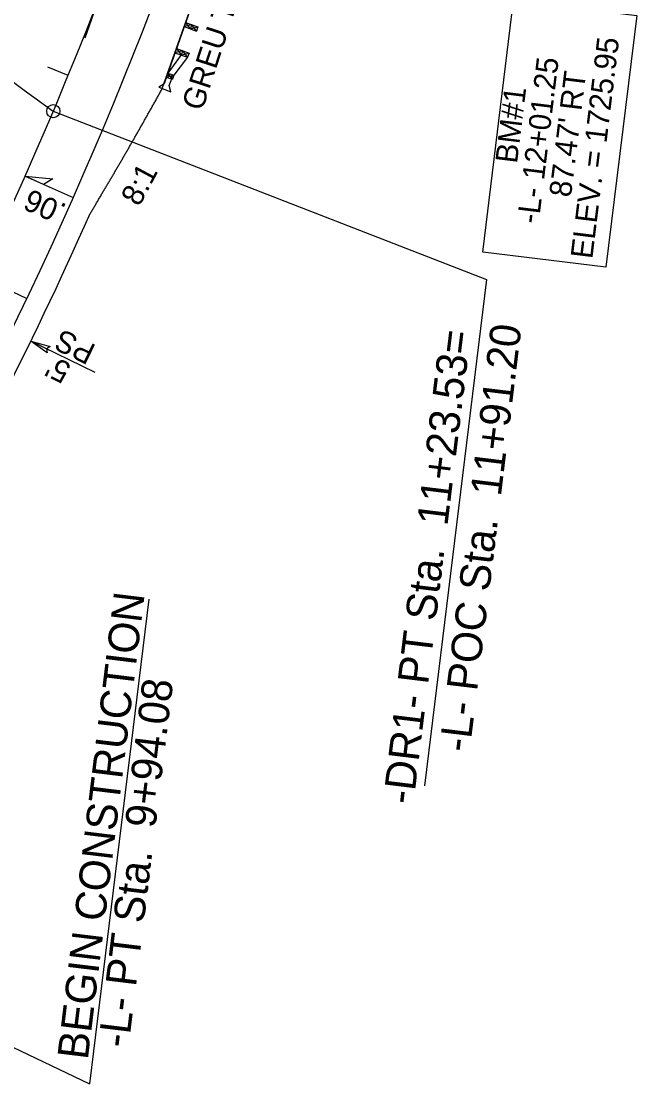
# Model space of a CAD drawing. Extents: x 472216 to 481979, y 489069 to 507339.
# Drawn here: x 481126.7 to 481267, y 489071 to 489313.3 of the extents above; entities that cross this region are included whole.
import ezdxf

# ---------------------------------------------------------------- set-up
doc = ezdxf.new("R2010")
doc.units = 0
for name, color, linetype in [('Exist Horizontal Alignment Point', 7, 'Continuous'), ('Old_Level_12', 7, 'Continuous'), ('Prop Drainage Structure Drop Inlet Grate 2 Narrow Slots and Sag Grates 840 24 CELL', 7, 'Continuous'), ('Prop Drainage Structure Drop Inlet Grate 2 Wide Slots and Sag Grates 840 22 Label', 7, 'Continuous'), ('Prop Drainage Structure Outlet Berm Ditch 850 10 CELL', 7, 'Continuous'), ('Prop Drainage Structure Pipe CSP 15in', 7, 'Continuous'), ('Prop Drainage Structure Pipe Plug CELL', 7, 'Continuous'), ('Prop Drainage Structure Pipe RCP 24in Class III Label', 7, 'Continuous'), ('Prop Erosion Embankment Toe Protection CELL', 7, 'Continuous'), ('Sheet Block Revision CELL', 7, 'Continuous'), ('Sheet North Arrow Point CELL', 7, 'Continuous'), ('Sheet PE Seal Cell', 7, 'Continuous')]:
    doc.layers.add(name, color=color, linetype=linetype)

msp = doc.modelspace()

# ---------------------------------------------------------------- linework, layer by layer
at = {"layer": 'Exist Horizontal Alignment Point'}
msp.add_lwpolyline([(481231.86, 489260.64), (481238.87, 489318.02), (481266.95, 489314.59), (481259.94, 489257.21)], close=True, dxfattribs=at)
at = {"layer": 'Old_Level_12'}
for p, q in [((481134, 489292.8), (481232.72, 489254.4)), ((481232.72, 489254.4), (481218.62, 489138.95)), ((481155.74, 489181.5), (481142.24, 489071.01)), ((481040.74, 489119.56), (481142.24, 489071.01))]:
    msp.add_line(p, q, dxfattribs=at)
msp.add_circle((481134, 489292.8), 1.5, dxfattribs=at)
msp.add_circle((481134, 489292.8), 1.5, dxfattribs=at)
at = {"layer": 'Prop Drainage Structure Drop Inlet Grate 2 Narrow Slots and Sag Grates 840 24 CELL'}
msp.add_lwpolyline([(481127.57, 489277.93), (481133.87, 489277.33), (481131.8, 489276.06)], close=True, dxfattribs=at)
at = {"layer": 'Prop Drainage Structure Drop Inlet Grate 2 Wide Slots and Sag Grates 840 22 Label'}
for p, q in [((481127.57, 489277.93), (481138.55, 489273.08)), ((481117.15, 489255.21), (481127.99, 489250.06))]:
    msp.add_line(p, q, dxfattribs=at)
at = {"layer": 'Prop Drainage Structure Outlet Berm Ditch 850 10 CELL'}
msp.add_lwpolyline([(481132.58, 489237.68), (481128.87, 489240.35), (481133.29, 489239.09), (481132.43, 489238.62)], close=True, dxfattribs=at)
at = {"layer": 'Prop Drainage Structure Pipe Plug CELL'}
for p, q in [((481175.41, 489345.12), (481159.92, 489301.01)), ((481164.13, 489313), (481166.96, 489312.01)), ((481164.13, 489313), (481165.21, 489311.56)), ((481165.54, 489312.5), (481163.8, 489312.06)), ((481163.8, 489312.06), (481166.63, 489311.06)), ((481165.54, 489312.5), (481165.21, 489311.56)), ((481165.21, 489311.56), (481166.96, 489312.01)), ((481166.63, 489311.06), (481165.54, 489312.5)), ((481166.96, 489312.01), (481166.63, 489311.06)), ((481163.15, 489305.6), (481160.09, 489301.49)), ((481163.49, 489306.55), (481161.71, 489306.11)), ((481161.71, 489306.11), (481164.6, 489305.09)), ((481162.04, 489307.05), (481164.93, 489306.04)), ((481162.04, 489307.05), (481163.15, 489305.6)), ((481163.49, 489306.55), (481163.15, 489305.6)), ((481163.15, 489305.6), (481164.93, 489306.04)), ((481164.6, 489305.09), (481163.49, 489306.55)), ((481164.93, 489306.04), (481164.6, 489305.09)), ((481164.6, 489305.09), (481161.5, 489300.99)), ((481159.98, 489300.96), (481159.27, 489299.04)), ((481159.75, 489300.54), (481161.5, 489300.99)), ((481160.55, 489300.75), (481159.98, 489300.96)), ((481160.09, 489301.49), (481161.5, 489300.99)), ((481161.17, 489300.05), (481160.09, 489301.49)), ((481161.13, 489300.53), (481160.55, 489300.75)), ((481161.5, 489300.99), (481161.17, 489300.05)), ((481161.5, 489300.99), (481161.34, 489300.52)), ((481159.27, 489299.04), (481158.05, 489298.24)), ((481158.05, 489298.24), (481160.81, 489297.21)), ((481159.75, 489300.54), (481161.17, 489300.05)), ((481160.41, 489298.62), (481161.13, 489300.53)), ((481160.81, 489297.21), (481160.41, 489298.62))]:
    msp.add_line(p, q, dxfattribs=at)
at = {"layer": 'Prop Drainage Structure Pipe RCP 24in Class III Label'}
msp.add_arc((480277.1, 489654.21), 942, 329.97314, 353.03651, dxfattribs=at)
at = {"layer": 'Prop Erosion Embankment Toe Protection CELL'}
msp.add_line((481158.84, 489297.94), (481175.41, 489345.12), dxfattribs=at)
msp.add_arc((480277.1, 489654.21), 947, 329.97314, 336.0274, dxfattribs=at)
msp.add_spline([(481142.41, 489269.44), (481142.64, 489269.82), (481142.86, 489270.2), (481143.09, 489270.58), (481143.32, 489270.96), (481143.55, 489271.35), (481143.77, 489271.73), (481144, 489272.11), (481144.23, 489272.49), (481144.45, 489272.87), (481144.68, 489273.25), (481144.91, 489273.63), (481145.13, 489274.02), (481145.36, 489274.4), (481145.59, 489274.78), (481145.81, 489275.16), (481146.04, 489275.55), (481146.26, 489275.93), (481146.49, 489276.31), (481146.71, 489276.69), (481146.94, 489277.08), (481147.16, 489277.46), (481147.39, 489277.84), (481147.61, 489278.23), (481147.84, 489278.61), (481148.06, 489278.99), (481148.29, 489279.38), (481148.51, 489279.76), (481148.73, 489280.14), (481148.96, 489280.53), (481149.18, 489280.91), (481149.4, 489281.3), (481149.63, 489281.68), (481149.85, 489282.07), (481150.07, 489282.45), (481150.29, 489282.83), (481150.52, 489283.22), (481150.74, 489283.6), (481150.96, 489283.99), (481151.18, 489284.38), (481151.4, 489284.76), (481151.63, 489285.15), (481151.85, 489285.53), (481152.07, 489285.92), (481152.29, 489286.3), (481152.51, 489286.69), (481152.73, 489287.08), (481152.95, 489287.46), (481153.17, 489287.85), (481153.39, 489288.24), (481153.61, 489288.62), (481153.83, 489289.01), (481154.05, 489289.4), (481154.27, 489289.78), (481154.49, 489290.17), (481154.71, 489290.56), (481154.93, 489290.94), (481155.15, 489291.33), (481155.37, 489291.72), (481155.58, 489292.11), (481155.8, 489292.5), (481156.02, 489292.88), (481156.24, 489293.27), (481156.46, 489293.66), (481156.67, 489294.05), (481156.89, 489294.44), (481157.11, 489294.83), (481157.33, 489295.21), (481157.54, 489295.6), (481157.76, 489295.99), (481157.98, 489296.38), (481158.19, 489296.77), (481158.41, 489297.16), (481158.84, 489297.94)], degree=3, dxfattribs=at)
at = {"layer": 'Sheet Block Revision CELL'}
msp.add_line((481143.53, 489233.22), (481128.87, 489240.35), dxfattribs=at)
at = {"layer": 'Sheet North Arrow Point CELL'}
for centre, radius, start, end in [((480354.13, 489588.27), 835, 340.49976, 6.54581), ((480277.1, 489654.21), 930, 328.94039, 353.03651), ((481609.12, 489954.98), 815, 228.22625, 234.34001)]:
    msp.add_arc(centre, radius, start, end, dxfattribs=at)
at = {"layer": 'Sheet PE Seal Cell'}
msp.add_line((481137.38, 489300.93), (481132.76, 489302.83), dxfattribs=at)
msp.add_line((481137.38, 489300.93), (481132.76, 489302.83), dxfattribs=at)

# ---------------------------------------------------------------- texts
at = {"layer": 'Old_Level_12'}
for s, p in [('-DR1- PT Sta.  11+23.53=', (481216.04, 489134.54)), ('-L- POC Sta.  11+91.20', (481228.85, 489146.44)), ('BEGIN CONSTRUCTION', (481141.85, 489076.32)), ('-L- PT Sta.  9+94.08', (481151.12, 489079.03))]:
    msp.add_text(s, height=7, rotation=83.0365, dxfattribs=at).set_placement(p)
at = {"layer": 'Prop Drainage Structure Drop Inlet Grate 2 Narrow Slots and Sag Grates 840 24 CELL'}
msp.add_text('.06', height=5, rotation=156.134, dxfattribs=at).set_placement((481137.32, 489271.4))
at = {"layer": 'Prop Drainage Structure Pipe CSP 15in'}
for s, rotation, p in [('ELEV. = 1725.95 ', 83.0365, (481256.82, 489258.97)), ('-L- 12+01.25', 83.0365, (481244.59, 489266.96)), ("87.47' RT", 83.0365, (481251.94, 489273.01)), ('BM#1', 83.0365, (481239.67, 489280.72)), ('8:1', 61.7943, (481153.57, 489270.86)), ('PS', 154.0858, (481144, 489239.31)), ("5'", 154.0858, (481138.4, 489234.98))]:
    msp.add_text(s, height=5, rotation=rotation, dxfattribs=at).set_placement(p)
at = {"layer": 'Prop Drainage Structure Pipe Plug CELL'}
msp.add_text('GREU TL-3', height=5, rotation=71.9446, dxfattribs=at).set_placement((481167.93, 489292.63))

doc.saveas('drawing.dxf')
